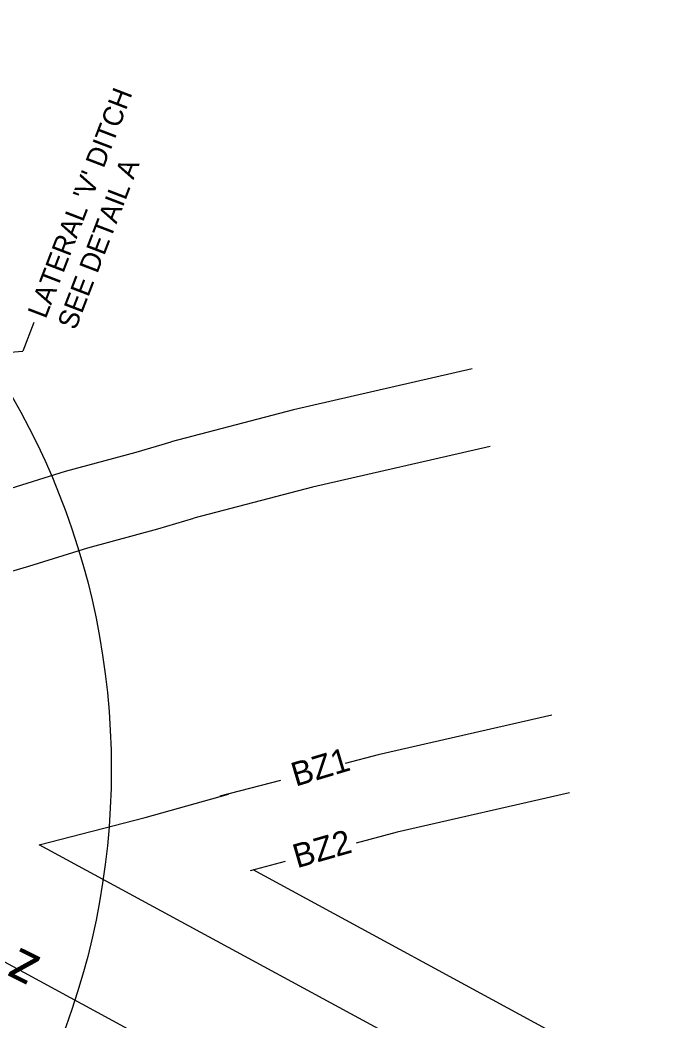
# Model space of a CAD drawing. Extents: x 2384780 to 2405432, y 547869 to 573706.
# Drawn here: x 2400403.5 to 2400563.9, y 562546.1 to 562797.2 of the extents above; entities that cross this region are included whole.
import ezdxf

# ---------------------------------------------------------------- set-up
doc = ezdxf.new("R2010")
doc.units = 0
for name, color, linetype in [('Old_Level_5', 7, 'Continuous'), ('Old_Level_6', 7, 'Continuous'), ('Old_Level_63', 7, 'Continuous'), ('Prop Buffer Zone 1', 7, 'Continuous'), ('Prop Buffer Zone 2', 7, 'Continuous')]:
    doc.layers.add(name, color=color, linetype=linetype)

msp = doc.modelspace()

# ---------------------------------------------------------------- linework, layer by layer
at = {"layer": 'Old_Level_5'}
for p in [(2400406.99, 562721.34), (2400388.1, 562712.84)]:
    msp.add_line(p, (2400404.23, 562714.17), dxfattribs=at)
at = {"layer": 'Old_Level_6'}
msp.add_line((2400540.07, 562484.71), (2400315.42, 562606.6), dxfattribs=at)
at = {"layer": 'Old_Level_63'}
msp.add_circle((2400238.44, 562609.29), 187.94, dxfattribs=at)
at = {"layer": 'Prop Buffer Zone 1'}
msp.add_line((2400554.37, 562511.08), (2400408.32, 562590.32), dxfattribs=at)
for points in [[(2400521.32, 562690.21), (2400476.81, 562680), (2400447.1, 562672.23)], [(2400386.73, 562654.74), (2400395.7, 562657.31), (2400405.73, 562660.2), (2400420.48, 562664.83), (2400438.08, 562669.56), (2400447.1, 562672.23)], [(2400536.77, 562622.84), (2400493.28, 562612.87), (2400485.02, 562610.71)], [(2400468.82, 562606.47), (2400453.58, 562602.49)], [(2400408.32, 562590.32), (2400434.9, 562597.18), (2400455.74, 562603.05)]]:
    msp.add_lwpolyline(points, dxfattribs=at)
at = {"layer": 'Prop Buffer Zone 2'}
msp.add_line((2400563.91, 562528.66), (2400461.92, 562584), dxfattribs=at)
for points in [[(2400516.85, 562709.7), (2400472.05, 562699.42), (2400441.42, 562691.41)], [(2400382.45, 562674.32), (2400390.18, 562676.53), (2400399.98, 562679.35), (2400414.89, 562684.03), (2400432.64, 562688.81), (2400441.42, 562691.41)], [(2400541.24, 562603.35), (2400498.05, 562593.45), (2400487.78, 562590.76)], [(2400469.96, 562586.1), (2400461.16, 562583.8)]]:
    msp.add_lwpolyline(points, dxfattribs=at)

# ---------------------------------------------------------------- texts
at = {"layer": 'Old_Level_5'}
for s, p in [("LATERAL 'V' DITCH", (2400409.95, 562722.07)), ('SEE DETAIL A', (2400417.41, 562719.21))]:
    msp.add_text(s, height=5, rotation=68.9999, dxfattribs=at).set_placement(p)
at = {"layer": 'Old_Level_6'}
msp.add_text('z', height=10, rotation=153.5382, dxfattribs=at).set_placement((2400409.12, 562561.81))
at = {"layer": 'Prop Buffer Zone 1'}
msp.add_text('BZ1', height=6, rotation=16.6683, dxfattribs=at).set_placement((2400472.58, 562604.88))
at = {"layer": 'Prop Buffer Zone 2'}
msp.add_text('BZ2', height=6, rotation=16.1086, dxfattribs=at).set_placement((2400472.94, 562584.4))

doc.saveas('drawing.dxf')
